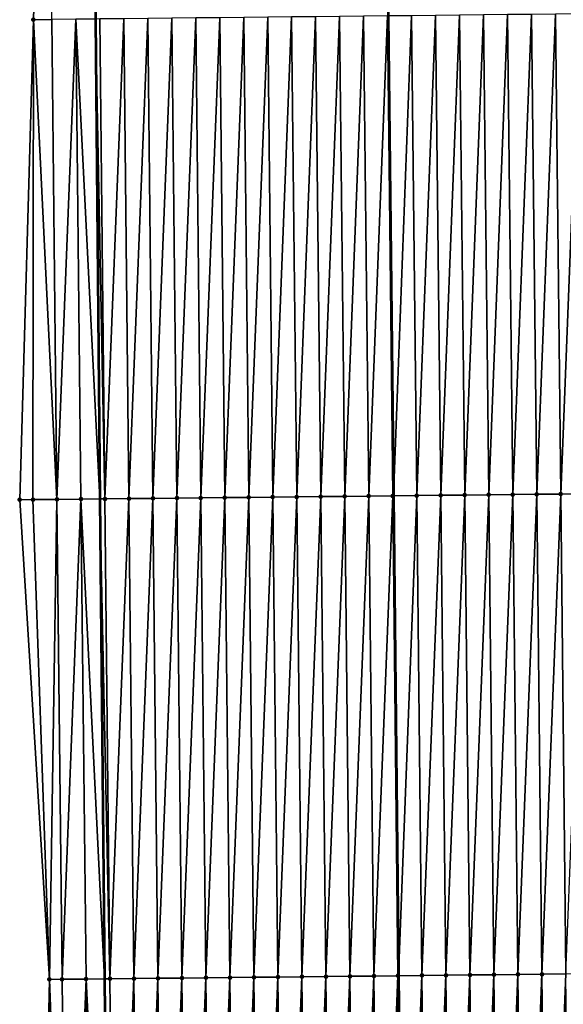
# Model space of a CAD drawing. Header units: feet. Extents: x 2007189 to 2022806, y 818621 to 837694.
# Tile 317 of 656: x 2011353 to 2011376, y 828886 to 828927. Entities that reach past the tile are written whole.
import ezdxf

# ---------------------------------------------------------------- set-up
doc = ezdxf.new("R2010")
doc.units = ezdxf.units.FT
doc.header["$MEASUREMENT"] = 0
for name, color, linetype, lineweight in [('EP_Travel Lane', 172, 'Continuous', 53), ('Road Shots', 141, 'Continuous', 100), ('Road X-Section', 40, 'Continuous', 13), ('STRIPING', 60, 'Continuous', 53)]:
    doc.layers.add(name, color=color, linetype=linetype, lineweight=lineweight)
doc.layers.add('I-77-MM17-21_SB-Surface-Border', color=7, linetype='Continuous')
doc.layers.add('I-77-MM17-21_SB-Surface-TIN', color=7, linetype='Continuous')

msp = doc.modelspace()

# ---------------------------------------------------------------- linework, layer by layer
at = {"layer": 'EP_Travel Lane'}
msp.add_polyline3d([(2011354.749587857, 829086.9643063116, 317.1524679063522), (2011354.979581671, 829066.9660118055, 317.0286059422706), (2011355.209577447, 829046.9675467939, 316.9328874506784), (2011355.439570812, 829026.9692913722, 316.8025781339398), (2011355.633534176, 829006.9840589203, 316.6913245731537), (2011355.821723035, 828986.9853854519, 316.5551894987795), (2011356.009913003, 828966.9865940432, 316.4383833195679), (2011356.19810302, 828946.9877975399, 316.3224105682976), (2011356.386292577, 828926.9890499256, 316.1984395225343), (2011356.574481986, 828906.9903179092, 316.0719165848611), (2011356.762671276, 828886.9915987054, 315.9433314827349), (2011356.950861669, 828866.992762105, 315.8339187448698), (2011357.139050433, 828846.9940987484, 315.696163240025), (2011357.327239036, 828826.995452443, 315.5556009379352), (2011357.535501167, 828806.9998870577, 315.4221144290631), (2011357.747121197, 828787.0012546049, 315.3215290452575), (2011357.958739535, 828767.0027819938, 315.1930798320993), (2011358.170357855, 828747.0043111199, 315.064400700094)], dxfattribs=at)
at = {"layer": 'I-77-MM17-21_SB-Surface-Border', "color": 3, "linetype": 'Continuous', "lineweight": -3}
msp.add_polyline3d([(2011356.669635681, 828746.9886572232, 315.024594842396), (2011357.350865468, 828766.9964450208, 315.1763109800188), (2011356.27611999, 828786.9858623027, 315.2909297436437), (2011356.067860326, 828806.9845930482, 315.3806073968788), (2011355.335832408, 828826.9744574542, 315.4975312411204), (2011355.622954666, 828846.9780881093, 315.6563314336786), (2011354.037516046, 828866.9620809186, 315.7434684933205), (2011354.46445267, 828886.9673824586, 315.8741251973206), (2011353.22869674, 828906.9551135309, 315.9629740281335), (2011353.799391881, 828926.9618330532, 316.1137954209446), (2011354.332915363, 828946.96812921, 316.2686811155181), (2011354.131869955, 828966.9667951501, 316.3834662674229), (2011354.097969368, 828986.9671800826, 316.5101890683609), (2011355.257987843, 829006.9800873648, 316.6823774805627), (2011354.461545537, 829026.9583566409, 316.777838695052), (2011353.307004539, 829046.9462924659, 316.8819204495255), (2011354.165455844, 829066.956908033, 317.0082613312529), (2011354.586643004, 829086.9624844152, 317.1483636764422)], dxfattribs=at)
at = {"layer": 'I-77-MM17-21_SB-Surface-TIN', "color": 128, "linetype": 'Continuous', "lineweight": -3}
for points in [[(2011353.799391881, 828926.9618330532, 316.1137954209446), (2011354.563634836, 828926.9698624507, 316.140638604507), (2011354.332915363, 828946.96812921, 316.2686811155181)], [(2011353.22869674, 828906.9551135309, 315.9629740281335), (2011353.778094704, 828906.9608843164, 315.9824962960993), (2011353.799391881, 828926.9618330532, 316.1137954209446)], [(2011353.778094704, 828906.9608843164, 315.9824962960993), (2011354.778039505, 828906.9713933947, 316.0170756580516), (2011353.799391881, 828926.9618330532, 316.1137954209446)], [(2011354.778039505, 828906.9713933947, 316.0170756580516), (2011354.563634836, 828926.9698624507, 316.140638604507), (2011353.799391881, 828926.9618330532, 316.1137954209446)], [(2011354.778039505, 828906.9713933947, 316.0170756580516), (2011355.563579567, 828926.9803780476, 316.1741515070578), (2011354.563634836, 828926.9698624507, 316.140638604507)], [(2011354.778039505, 828906.9713933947, 316.0170756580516), (2011355.777984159, 828906.9819160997, 316.0494257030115), (2011355.563579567, 828926.9803780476, 316.1741515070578)], [(2011355.563579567, 828926.9803780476, 316.1741515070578), (2011356.574481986, 828906.9903179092, 316.0719165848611), (2011356.386292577, 828926.9890499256, 316.1984395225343)], [(2011355.777984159, 828906.9819160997, 316.0494257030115), (2011356.574481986, 828906.9903179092, 316.0719165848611), (2011355.563579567, 828926.9803780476, 316.1741515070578)], [(2011356.777928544, 828906.9924639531, 316.0776613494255), (2011356.563524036, 828926.9909180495, 316.2036717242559), (2011356.386292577, 828926.9890499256, 316.1984395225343)], [(2011356.777928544, 828906.9924639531, 316.0776613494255), (2011356.386292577, 828926.9890499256, 316.1984395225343), (2011356.574481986, 828906.9903179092, 316.0719165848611)], [(2011356.777928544, 828906.9924639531, 316.0776613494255), (2011357.563467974, 828927.0015075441, 316.2250947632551), (2011356.563524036, 828926.9909180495, 316.2036717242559)], [(2011356.777928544, 828906.9924639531, 316.0776613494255), (2011357.777872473, 828907.0030543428, 316.0989379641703), (2011357.563467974, 828927.0015075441, 316.2250947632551)], [(2011357.777872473, 828907.0030543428, 316.0989379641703), (2011358.563411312, 828927.0121530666, 316.2373515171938), (2011357.563467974, 828927.0015075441, 316.2250947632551)], [(2011357.777872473, 828907.0030543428, 316.0989379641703), (2011358.777815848, 828907.0136963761, 316.1117655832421), (2011358.563411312, 828927.0121530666, 316.2373515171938)], [(2011358.777815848, 828907.0136963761, 316.1117655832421), (2011359.563354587, 828927.0228044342, 316.2486519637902), (2011358.563411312, 828927.0121530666, 316.2373515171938)], [(2011358.777815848, 828907.0136963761, 316.1117655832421), (2011359.777759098, 828907.0243499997, 316.1226969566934), (2011359.563354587, 828927.0228044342, 316.2486519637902)], [(2011359.777759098, 828907.0243499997, 316.1226969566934), (2011360.563297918, 828927.0334505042, 316.2608191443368), (2011359.563354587, 828927.0228044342, 316.2486519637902)], [(2011359.777759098, 828907.0243499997, 316.1226969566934), (2011360.777702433, 828907.0349957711, 316.1349129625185), (2011360.563297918, 828927.0334505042, 316.2608191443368)], [(2011360.777702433, 828907.0349957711, 316.1349129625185), (2011361.56324129, 828927.0440928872, 316.2735895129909), (2011360.563297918, 828927.0334505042, 316.2608191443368)], [(2011360.777702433, 828907.0349957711, 316.1349129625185), (2011361.777645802, 828907.0456384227, 316.1476394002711), (2011361.56324129, 828927.0440928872, 316.2735895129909)], [(2011361.777645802, 828907.0456384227, 316.1476394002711), (2011362.5631846, 828927.0547409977, 316.2854228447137), (2011361.56324129, 828927.0440928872, 316.2735895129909)], [(2011361.777645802, 828907.0456384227, 316.1476394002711), (2011362.777589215, 828907.0562769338, 316.1610432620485), (2011362.5631846, 828927.0547409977, 316.2854228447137)], [(2011362.777589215, 828907.0562769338, 316.1610432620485), (2011363.563127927, 828927.065387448, 316.2975278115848), (2011362.5631846, 828927.0547409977, 316.2854228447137)], [(2011362.777589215, 828907.0562769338, 316.1610432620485), (2011363.777532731, 828907.0669057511, 316.1760329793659), (2011363.563127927, 828927.065387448, 316.2975278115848)], [(2011363.777532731, 828907.0669057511, 316.1760329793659), (2011364.563071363, 828927.0760238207, 316.3112814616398), (2011363.563127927, 828927.065387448, 316.2975278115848)], [(2011363.777532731, 828907.0669057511, 316.1760329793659), (2011364.777476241, 828907.0775351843, 316.1909220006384), (2011364.563071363, 828927.0760238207, 316.3112814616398)], [(2011364.777476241, 828907.0775351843, 316.1909220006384), (2011365.563014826, 828927.0866576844, 316.3254456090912), (2011364.563071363, 828927.0760238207, 316.3112814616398)], [(2011364.777476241, 828907.0775351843, 316.1909220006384), (2011365.777419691, 828907.0881703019, 316.204881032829), (2011365.563014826, 828927.0866576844, 316.3254456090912)], [(2011365.777419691, 828907.0881703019, 316.204881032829), (2011366.562958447, 828927.0972767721, 316.3420271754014), (2011365.563014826, 828927.0866576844, 316.3254456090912)], [(2011365.777419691, 828907.0881703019, 316.204881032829), (2011366.777363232, 828907.0987967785, 316.2202537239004), (2011366.562958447, 828927.0972767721, 316.3420271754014)], [(2011366.777363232, 828907.0987967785, 316.2202537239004), (2011367.562902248, 828927.1078790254, 316.3613628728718), (2011366.562958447, 828927.0972767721, 316.3420271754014)], [(2011366.777363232, 828907.0987967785, 316.2202537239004), (2011367.777306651, 828907.1094346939, 316.2337549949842), (2011367.562902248, 828927.1078790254, 316.3613628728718)], [(2011367.777306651, 828907.1094346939, 316.2337549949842), (2011368.56284578, 828927.1185064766, 316.3765761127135), (2011367.562902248, 828927.1078790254, 316.3613628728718)], [(2011367.777306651, 828907.1094346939, 316.2337549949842), (2011368.777249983, 828907.1200807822, 316.2459191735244), (2011368.56284578, 828927.1185064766, 316.3765761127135)], [(2011368.777249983, 828907.1200807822, 316.2459191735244), (2011368.587081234, 828927.1187642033, 316.3769201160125), (2011368.56284578, 828927.1185064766, 316.3765761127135)], [(2011369.562789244, 828927.1291401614, 316.3907695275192), (2011368.587081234, 828927.1187642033, 316.3769201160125), (2011368.802060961, 828907.1203443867, 316.2463109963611)], [(2011368.777249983, 828907.1200807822, 316.2459191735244), (2011368.802060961, 828907.1203443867, 316.2463109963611), (2011368.587081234, 828927.1187642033, 316.3769201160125)], [(2011369.777193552, 828907.1307046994, 316.2617105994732), (2011369.562789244, 828927.1291401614, 316.3907695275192), (2011368.802060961, 828907.1203443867, 316.2463109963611)], [(2011369.777193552, 828907.1307046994, 316.2617105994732), (2011370.562732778, 828927.1397673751, 316.4060216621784), (2011369.562789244, 828927.1291401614, 316.3907695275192)], [(2011369.777193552, 828907.1307046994, 316.2617105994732), (2011370.777137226, 828907.1413188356, 316.2791022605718), (2011370.562732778, 828927.1397673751, 316.4060216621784)], [(2011370.777137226, 828907.1413188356, 316.2791022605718), (2011371.562676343, 828927.1503917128, 316.4217442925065), (2011370.562732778, 828927.1397673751, 316.4060216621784)], [(2011370.777137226, 828907.1413188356, 316.2791022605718), (2011371.777080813, 828907.1519411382, 316.2951578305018), (2011371.562676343, 828927.1503917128, 316.4217442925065)], [(2011371.777080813, 828907.1519411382, 316.2951578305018), (2011372.562620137, 828927.1609946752, 316.4409639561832), (2011371.562676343, 828927.1503917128, 316.4217442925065)], [(2011371.777080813, 828907.1519411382, 316.2951578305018), (2011372.777024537, 828907.1625505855, 316.3133165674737), (2011372.562620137, 828927.1609946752, 316.4409639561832)], [(2011372.777024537, 828907.1625505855, 316.3133165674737), (2011373.562564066, 828927.1715849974, 316.4622516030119), (2011372.562620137, 828927.1609946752, 316.4409639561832)], [(2011372.777024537, 828907.1625505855, 316.3133165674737), (2011373.776968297, 828907.1731567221, 316.332016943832), (2011373.562564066, 828927.1715849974, 316.4622516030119)], [(2011373.776968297, 828907.1731567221, 316.332016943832), (2011374.562507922, 828927.1821821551, 316.482420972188), (2011373.562564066, 828927.1715849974, 316.4622516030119)], [(2011373.776968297, 828907.1731567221, 316.332016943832), (2011374.776911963, 828907.1837716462, 316.3492796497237), (2011374.562507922, 828927.1821821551, 316.482420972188)], [(2011374.776911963, 828907.1837716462, 316.3492796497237), (2011375.562451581, 828927.1927977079, 316.4995808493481), (2011374.562507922, 828927.1821821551, 316.482420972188)], [(2011374.776911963, 828907.1837716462, 316.3492796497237), (2011375.776855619, 828907.1943874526, 316.366398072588), (2011375.562451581, 828927.1927977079, 316.4995808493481)], [(2011375.776855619, 828907.1943874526, 316.366398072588), (2011376.562395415, 828927.2033969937, 316.5194020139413), (2011375.562451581, 828927.1927977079, 316.4995808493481)], [(2011375.776855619, 828907.1943874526, 316.366398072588), (2011376.776799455, 828907.2049864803, 316.3862614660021), (2011376.562395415, 828927.2033969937, 316.5194020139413)], [(2011354.46445267, 828886.9673824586, 315.8741251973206), (2011353.778094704, 828906.9608843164, 315.9824962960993), (2011353.22869674, 828906.9551135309, 315.9629740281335)], [(2011354.46445267, 828886.9673824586, 315.8741251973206), (2011354.778039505, 828906.9713933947, 316.0170756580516), (2011353.778094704, 828906.9608843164, 315.9824962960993)], [(2011354.46445267, 828886.9673824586, 315.8741251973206), (2011354.992444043, 828886.9729364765, 315.8915636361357), (2011354.778039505, 828906.9713933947, 316.0170756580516)], [(2011354.992444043, 828886.9729364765, 315.8915636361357), (2011355.777984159, 828906.9819160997, 316.0494257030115), (2011354.778039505, 828906.9713933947, 316.0170756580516)], [(2011354.992444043, 828886.9729364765, 315.8915636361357), (2011355.992388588, 828886.9834693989, 315.9222405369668), (2011355.777984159, 828906.9819160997, 316.0494257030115)], [(2011355.777984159, 828906.9819160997, 316.0494257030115), (2011356.762671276, 828886.9915987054, 315.9433314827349), (2011356.574481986, 828906.9903179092, 316.0719165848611)], [(2011355.992388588, 828886.9834693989, 315.9222405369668), (2011356.762671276, 828886.9915987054, 315.9433314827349), (2011355.777984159, 828906.9819160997, 316.0494257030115)], [(2011356.992332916, 828886.9940224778, 315.9496197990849), (2011356.777928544, 828906.9924639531, 316.0776613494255), (2011356.574481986, 828906.9903179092, 316.0719165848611)], [(2011356.992332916, 828886.9940224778, 315.9496197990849), (2011356.574481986, 828906.9903179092, 316.0719165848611), (2011356.762671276, 828886.9915987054, 315.9433314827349)], [(2011356.992332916, 828886.9940224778, 315.9496197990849), (2011357.777872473, 828907.0030543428, 316.0989379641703), (2011356.777928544, 828906.9924639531, 316.0776613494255)], [(2011356.992332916, 828886.9940224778, 315.9496197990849), (2011357.992276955, 828887.0046025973, 315.9725751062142), (2011357.777872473, 828907.0030543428, 316.0989379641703)], [(2011357.992276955, 828887.0046025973, 315.9725751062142), (2011358.777815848, 828907.0136963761, 316.1117655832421), (2011357.777872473, 828907.0030543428, 316.0989379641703)], [(2011357.992276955, 828887.0046025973, 315.9725751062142), (2011358.992220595, 828887.0152199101, 315.9894455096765), (2011358.777815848, 828907.0136963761, 316.1117655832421)], [(2011358.992220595, 828887.0152199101, 315.9894455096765), (2011359.777759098, 828907.0243499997, 316.1226969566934), (2011358.777815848, 828907.0136963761, 316.1117655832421)], [(2011358.992220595, 828887.0152199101, 315.9894455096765), (2011359.992164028, 828887.0258565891, 316.0031475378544), (2011359.777759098, 828907.0243499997, 316.1226969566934)], [(2011359.992164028, 828887.0258565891, 316.0031475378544), (2011360.777702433, 828907.0349957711, 316.1349129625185), (2011359.777759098, 828907.0243499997, 316.1226969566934)], [(2011359.992164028, 828887.0258565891, 316.0031475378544), (2011360.992107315, 828887.0365067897, 316.0146374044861), (2011360.777702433, 828907.0349957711, 316.1349129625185)], [(2011360.992107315, 828887.0365067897, 316.0146374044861), (2011361.777645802, 828907.0456384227, 316.1476394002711), (2011360.777702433, 828907.0349957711, 316.1349129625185)], [(2011360.992107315, 828887.0365067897, 316.0146374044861), (2011361.992050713, 828887.0471467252, 316.0278066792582), (2011361.777645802, 828907.0456384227, 316.1476394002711)], [(2011361.992050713, 828887.0471467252, 316.0278066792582), (2011362.777589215, 828907.0562769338, 316.1610432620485), (2011361.777645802, 828907.0456384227, 316.1476394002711)], [(2011361.992050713, 828887.0471467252, 316.0278066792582), (2011362.991993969, 828887.0577998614, 316.0388163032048), (2011362.777589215, 828907.0562769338, 316.1610432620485)], [(2011362.991993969, 828887.0577998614, 316.0388163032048), (2011363.777532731, 828907.0669057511, 316.1760329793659), (2011362.777589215, 828907.0562769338, 316.1610432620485)], [(2011362.991993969, 828887.0577998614, 316.0388163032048), (2011363.991937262, 828887.0684495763, 316.0503856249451), (2011363.777532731, 828907.0669057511, 316.1760329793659)], [(2011363.991937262, 828887.0684495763, 316.0503856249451), (2011364.777476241, 828907.0775351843, 316.1909220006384), (2011363.777532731, 828907.0669057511, 316.1760329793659)], [(2011363.991937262, 828887.0684495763, 316.0503856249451), (2011364.99188079, 828887.0790773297, 316.0655479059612), (2011364.777476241, 828907.0775351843, 316.1909220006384)], [(2011364.99188079, 828887.0790773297, 316.0655479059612), (2011365.777419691, 828907.0881703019, 316.204881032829), (2011364.777476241, 828907.0775351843, 316.1909220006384)], [(2011364.99188079, 828887.0790773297, 316.0655479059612), (2011365.991824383, 828887.0896989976, 316.081705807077), (2011365.777419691, 828907.0881703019, 316.204881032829)], [(2011365.991824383, 828887.0896989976, 316.081705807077), (2011366.777363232, 828907.0987967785, 316.2202537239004), (2011365.777419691, 828907.0881703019, 316.204881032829)], [(2011365.991824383, 828887.0896989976, 316.081705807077), (2011366.991768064, 828887.1003125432, 316.0991925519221), (2011366.777363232, 828907.0987967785, 316.2202537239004)], [(2011366.991768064, 828887.1003125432, 316.0991925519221), (2011367.777306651, 828907.1094346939, 316.2337549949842), (2011366.777363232, 828907.0987967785, 316.2202537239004)], [(2011366.991768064, 828887.1003125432, 316.0991925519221), (2011367.991711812, 828887.1109197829, 316.1177109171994), (2011367.777306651, 828907.1094346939, 316.2337549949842)], [(2011367.991711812, 828887.1109197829, 316.1177109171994), (2011368.777249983, 828907.1200807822, 316.2459191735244), (2011367.777306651, 828907.1094346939, 316.2337549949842)], [(2011367.991711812, 828887.1109197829, 316.1177109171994), (2011368.991655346, 828887.1215469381, 316.1329711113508), (2011368.777249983, 828907.1200807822, 316.2459191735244)], [(2011368.991655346, 828887.1215469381, 316.1329711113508), (2011368.802060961, 828907.1203443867, 316.2463109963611), (2011368.777249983, 828907.1200807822, 316.2459191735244)], [(2011369.777193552, 828907.1307046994, 316.2617105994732), (2011368.802060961, 828907.1203443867, 316.2463109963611), (2011369.01704184, 828887.1218175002, 316.1332340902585)], [(2011368.991655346, 828887.1215469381, 316.1329711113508), (2011369.01704184, 828887.1218175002, 316.1332340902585), (2011368.802060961, 828907.1203443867, 316.2463109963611)], [(2011369.99159856, 828887.1322040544, 316.1433295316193), (2011369.777193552, 828907.1307046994, 316.2617105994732), (2011369.01704184, 828887.1218175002, 316.1332340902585)], [(2011369.99159856, 828887.1322040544, 316.1433295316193), (2011370.777137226, 828907.1413188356, 316.2791022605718), (2011369.777193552, 828907.1307046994, 316.2617105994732)], [(2011369.99159856, 828887.1322040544, 316.1433295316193), (2011370.991541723, 828887.1428658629, 316.1529203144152), (2011370.777137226, 828907.1413188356, 316.2791022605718)], [(2011370.991541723, 828887.1428658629, 316.1529203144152), (2011371.777080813, 828907.1519411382, 316.2951578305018), (2011370.777137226, 828907.1413188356, 316.2791022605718)], [(2011370.991541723, 828887.1428658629, 316.1529203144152), (2011371.991485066, 828887.1535108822, 316.1652578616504), (2011371.777080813, 828907.1519411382, 316.2951578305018)], [(2011371.991485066, 828887.1535108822, 316.1652578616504), (2011372.777024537, 828907.1625505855, 316.3133165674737), (2011371.777080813, 828907.1519411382, 316.2951578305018)], [(2011371.991485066, 828887.1535108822, 316.1652578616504), (2011372.991428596, 828887.1641384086, 316.1804572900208), (2011372.777024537, 828907.1625505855, 316.3133165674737)], [(2011372.991428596, 828887.1641384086, 316.1804572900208), (2011373.776968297, 828907.1731567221, 316.332016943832), (2011372.777024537, 828907.1625505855, 316.3133165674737)], [(2011372.991428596, 828887.1641384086, 316.1804572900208), (2011373.991372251, 828887.1747543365, 316.1975542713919), (2011373.776968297, 828907.1731567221, 316.332016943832)], [(2011373.991372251, 828887.1747543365, 316.1975542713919), (2011374.776911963, 828907.1837716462, 316.3492796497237), (2011373.776968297, 828907.1731567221, 316.332016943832)], [(2011373.991372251, 828887.1747543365, 316.1975542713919), (2011374.991315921, 828887.1853689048, 316.2148736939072), (2011374.776911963, 828907.1837716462, 316.3492796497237)], [(2011374.991315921, 828887.1853689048, 316.2148736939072), (2011375.776855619, 828907.1943874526, 316.366398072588), (2011374.776911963, 828907.1837716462, 316.3492796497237)], [(2011374.991315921, 828887.1853689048, 316.2148736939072), (2011375.991259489, 828887.1959928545, 316.2306582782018), (2011375.776855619, 828907.1943874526, 316.366398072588)], [(2011375.991259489, 828887.1959928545, 316.2306582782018), (2011376.776799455, 828907.2049864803, 316.3862614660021), (2011375.776855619, 828907.1943874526, 316.366398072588)], [(2011368.206116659, 828867.1124340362, 315.9968788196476), (2011368.991655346, 828887.1215469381, 316.1329711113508), (2011367.991711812, 828887.1109197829, 316.1177109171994)], [(2011368.206116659, 828867.1124340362, 315.9968788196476), (2011369.2060599, 828867.1230886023, 316.0076544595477), (2011368.991655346, 828887.1215469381, 316.1329711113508)], [(2011369.2060599, 828867.1230886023, 316.0076544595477), (2011369.01704184, 828887.1218175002, 316.1332340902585), (2011368.991655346, 828887.1215469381, 316.1329711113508)], [(2011369.99159856, 828887.1322040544, 316.1433295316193), (2011369.01704184, 828887.1218175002, 316.1332340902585), (2011369.232021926, 828867.1233643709, 316.0080750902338)], [(2011369.2060599, 828867.1230886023, 316.0076544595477), (2011369.232021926, 828867.1233643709, 316.0080750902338), (2011369.01704184, 828887.1218175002, 316.1332340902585)], [(2011370.206003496, 828867.1337100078, 316.0238553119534), (2011369.99159856, 828887.1322040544, 316.1433295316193), (2011369.232021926, 828867.1233643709, 316.0080750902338)], [(2011370.206003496, 828867.1337100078, 316.0238553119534), (2011370.991541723, 828887.1428658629, 316.1529203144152), (2011369.99159856, 828887.1322040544, 316.1433295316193)], [(2011370.206003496, 828867.1337100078, 316.0238553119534), (2011371.205946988, 828867.1443410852, 316.0384737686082), (2011370.991541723, 828887.1428658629, 316.1529203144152)], [(2011371.205946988, 828867.1443410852, 316.0384737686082), (2011371.991485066, 828887.1535108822, 316.1652578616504), (2011370.991541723, 828887.1428658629, 316.1529203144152)], [(2011371.205946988, 828867.1443410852, 316.0384737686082), (2011372.205890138, 828867.1550041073, 316.0478660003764), (2011371.991485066, 828887.1535108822, 316.1652578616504)], [(2011372.205890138, 828867.1550041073, 316.0478660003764), (2011372.991428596, 828887.1641384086, 316.1804572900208), (2011371.991485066, 828887.1535108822, 316.1652578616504)], [(2011372.205890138, 828867.1550041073, 316.0478660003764), (2011373.205833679, 828867.165630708, 316.0632168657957), (2011372.991428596, 828887.1641384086, 316.1804572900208)], [(2011373.205833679, 828867.165630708, 316.0632168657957), (2011373.991372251, 828887.1747543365, 316.1975542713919), (2011372.991428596, 828887.1641384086, 316.1804572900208)], [(2011373.205833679, 828867.165630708, 316.0632168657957), (2011374.205777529, 828867.1762283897, 316.0832989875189), (2011373.991372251, 828887.1747543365, 316.1975542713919)], [(2011374.205777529, 828867.1762283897, 316.0832989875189), (2011374.991315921, 828887.1853689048, 316.2148736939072), (2011373.991372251, 828887.1747543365, 316.1975542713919)], [(2011374.205777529, 828867.1762283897, 316.0832989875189), (2011375.205721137, 828867.1868487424, 316.0996720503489), (2011374.991315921, 828887.1853689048, 316.2148736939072)], [(2011375.205721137, 828867.1868487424, 316.0996720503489), (2011375.991259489, 828887.1959928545, 316.2306582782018), (2011374.991315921, 828887.1853689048, 316.2148736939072)], [(2011375.205721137, 828867.1868487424, 316.0996720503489), (2011376.205664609, 828867.197481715, 316.1139804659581), (2011375.991259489, 828887.1959928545, 316.2306582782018)], [(2011354.037516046, 828866.9620809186, 315.7434684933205), (2011354.206904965, 828866.9638600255, 315.7495079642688), (2011354.46445267, 828886.9673824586, 315.8741251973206)], [(2011354.206904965, 828866.9638600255, 315.7495079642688), (2011355.206849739, 828866.9743716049, 315.7836766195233), (2011354.46445267, 828886.9673824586, 315.8741251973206)], [(2011355.206849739, 828866.9743716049, 315.7836766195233), (2011354.992444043, 828886.9729364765, 315.8915636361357), (2011354.46445267, 828886.9673824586, 315.8741251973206)], [(2011355.206849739, 828866.9743716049, 315.7836766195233), (2011355.992388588, 828886.9834693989, 315.9222405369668), (2011354.992444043, 828886.9729364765, 315.8915636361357)], [(2011355.206849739, 828866.9743716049, 315.7836766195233), (2011356.206794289, 828866.9849040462, 315.8144322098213), (2011355.992388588, 828886.9834693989, 315.9222405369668)], [(2011355.992388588, 828886.9834693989, 315.9222405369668), (2011356.950861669, 828866.992762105, 315.8339187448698), (2011356.762671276, 828886.9915987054, 315.9433314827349)], [(2011356.206794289, 828866.9849040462, 315.8144322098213), (2011356.950861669, 828866.992762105, 315.8339187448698), (2011355.992388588, 828886.9834693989, 315.9222405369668)], [(2011357.206738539, 828866.995464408, 315.8406199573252), (2011356.992332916, 828886.9940224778, 315.9496197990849), (2011356.762671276, 828886.9915987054, 315.9433314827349)], [(2011357.206738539, 828866.995464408, 315.8406199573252), (2011356.762671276, 828886.9915987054, 315.9433314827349), (2011356.950861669, 828866.992762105, 315.8339187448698)], [(2011357.206738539, 828866.995464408, 315.8406199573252), (2011357.992276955, 828887.0046025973, 315.9725751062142), (2011356.992332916, 828886.9940224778, 315.9496197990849)], [(2011357.206738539, 828866.995464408, 315.8406199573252), (2011358.206682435, 828867.0060578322, 315.8613985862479), (2011357.992276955, 828887.0046025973, 315.9725751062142)], [(2011358.206682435, 828867.0060578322, 315.8613985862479), (2011358.992220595, 828887.0152199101, 315.9894455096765), (2011357.992276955, 828887.0046025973, 315.9725751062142)], [(2011358.206682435, 828867.0060578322, 315.8613985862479), (2011359.206626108, 828867.0166720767, 315.8787709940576), (2011358.992220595, 828887.0152199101, 315.9894455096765)], [(2011359.206626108, 828867.0166720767, 315.8787709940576), (2011359.992164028, 828887.0258565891, 316.0031475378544), (2011358.992220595, 828887.0152199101, 315.9894455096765)], [(2011359.206626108, 828867.0166720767, 315.8787709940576), (2011360.206569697, 828867.0272942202, 315.8948510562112), (2011359.992164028, 828887.0258565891, 316.0031475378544)], [(2011360.206569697, 828867.0272942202, 315.8948510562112), (2011360.992107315, 828887.0365067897, 316.0146374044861), (2011359.992164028, 828887.0258565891, 316.0031475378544)], [(2011360.206569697, 828867.0272942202, 315.8948510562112), (2011361.206513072, 828867.0379362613, 315.9076758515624), (2011360.992107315, 828887.0365067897, 316.0146374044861)], [(2011361.206513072, 828867.0379362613, 315.9076758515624), (2011361.992050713, 828887.0471467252, 316.0278066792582), (2011360.992107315, 828887.0365067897, 316.0146374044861)], [(2011361.206513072, 828867.0379362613, 315.9076758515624), (2011362.206456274, 828867.0485944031, 315.9178665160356), (2011361.992050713, 828887.0471467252, 316.0278066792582)], [(2011362.206456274, 828867.0485944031, 315.9178665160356), (2011362.991993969, 828887.0577998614, 316.0388163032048), (2011361.992050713, 828887.0471467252, 316.0278066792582)], [(2011362.206456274, 828867.0485944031, 315.9178665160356), (2011363.2063994, 828867.0592597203, 315.926883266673), (2011362.991993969, 828887.0577998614, 316.0388163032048)], [(2011363.2063994, 828867.0592597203, 315.926883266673), (2011363.991937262, 828887.0684495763, 316.0503856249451), (2011362.991993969, 828887.0577998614, 316.0388163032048)], [(2011363.2063994, 828867.0592597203, 315.926883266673), (2011364.206342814, 828867.069898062, 315.9403132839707), (2011363.991937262, 828887.0684495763, 316.0503856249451)], [(2011364.206342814, 828867.069898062, 315.9403132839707), (2011364.99188079, 828887.0790773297, 316.0655479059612), (2011363.991937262, 828887.0684495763, 316.0503856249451)], [(2011364.206342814, 828867.069898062, 315.9403132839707), (2011365.206286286, 828867.0805310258, 315.9546231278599), (2011364.99188079, 828887.0790773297, 316.0655479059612)], [(2011365.206286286, 828867.0805310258, 315.9546231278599), (2011365.991824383, 828887.0896989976, 316.081705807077), (2011364.99188079, 828887.0790773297, 316.0655479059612)], [(2011365.206286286, 828867.0805310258, 315.9546231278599), (2011366.206229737, 828867.0911659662, 315.9686095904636), (2011365.991824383, 828887.0896989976, 316.081705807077)], [(2011366.206229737, 828867.0911659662, 315.9686095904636), (2011366.991768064, 828887.1003125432, 316.0991925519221), (2011365.991824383, 828887.0896989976, 316.081705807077)], [(2011366.206229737, 828867.0911659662, 315.9686095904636), (2011367.206173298, 828867.1017906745, 315.9842700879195), (2011366.991768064, 828887.1003125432, 316.0991925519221)], [(2011367.206173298, 828867.1017906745, 315.9842700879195), (2011367.991711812, 828887.1109197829, 316.1177109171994), (2011366.991768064, 828887.1003125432, 316.0991925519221)], [(2011367.206173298, 828867.1017906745, 315.9842700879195), (2011368.206116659, 828867.1124340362, 315.9968788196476), (2011367.991711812, 828887.1109197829, 316.1177109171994)]]:
    msp.add_3dface(points, dxfattribs=at)
at = {"layer": 'Road Shots', "lineweight": 100}
for p in [(2011353.799391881, 828926.9618330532, 316.1137954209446), (2011353.22869674, 828906.9551135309, 315.9629740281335), (2011353.778094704, 828906.9608843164, 315.9824962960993), (2011354.778039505, 828906.9713933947, 316.0170756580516), (2011355.777984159, 828906.9819160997, 316.0494257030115), (2011356.777928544, 828906.9924639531, 316.0776613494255), (2011357.777872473, 828907.0030543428, 316.0989379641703), (2011358.777815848, 828907.0136963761, 316.1117655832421), (2011359.777759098, 828907.0243499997, 316.1226969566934), (2011360.777702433, 828907.0349957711, 316.1349129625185), (2011361.777645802, 828907.0456384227, 316.1476394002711), (2011362.777589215, 828907.0562769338, 316.1610432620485), (2011363.777532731, 828907.0669057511, 316.1760329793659), (2011364.777476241, 828907.0775351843, 316.1909220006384), (2011365.777419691, 828907.0881703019, 316.204881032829), (2011366.777363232, 828907.0987967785, 316.2202537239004), (2011367.777306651, 828907.1094346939, 316.2337549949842), (2011368.777249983, 828907.1200807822, 316.2459191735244), (2011369.777193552, 828907.1307046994, 316.2617105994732), (2011370.777137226, 828907.1413188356, 316.2791022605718), (2011371.777080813, 828907.1519411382, 316.2951578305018), (2011372.777024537, 828907.1625505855, 316.3133165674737), (2011373.776968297, 828907.1731567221, 316.332016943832), (2011374.776911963, 828907.1837716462, 316.3492796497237), (2011375.776855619, 828907.1943874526, 316.366398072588), (2011368.991655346, 828887.1215469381, 316.1329711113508), (2011369.99159856, 828887.1322040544, 316.1433295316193), (2011370.991541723, 828887.1428658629, 316.1529203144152), (2011371.991485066, 828887.1535108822, 316.1652578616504), (2011372.991428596, 828887.1641384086, 316.1804572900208), (2011373.991372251, 828887.1747543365, 316.1975542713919), (2011374.991315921, 828887.1853689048, 316.2148736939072), (2011354.46445267, 828886.9673824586, 315.8741251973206), (2011354.992444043, 828886.9729364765, 315.8915636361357), (2011355.992388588, 828886.9834693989, 315.9222405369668), (2011356.992332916, 828886.9940224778, 315.9496197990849), (2011357.992276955, 828887.0046025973, 315.9725751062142), (2011358.992220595, 828887.0152199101, 315.9894455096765), (2011359.992164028, 828887.0258565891, 316.0031475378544), (2011360.992107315, 828887.0365067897, 316.0146374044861), (2011361.992050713, 828887.0471467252, 316.0278066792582), (2011362.991993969, 828887.0577998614, 316.0388163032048), (2011363.991937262, 828887.0684495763, 316.0503856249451), (2011364.99188079, 828887.0790773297, 316.0655479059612), (2011365.991824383, 828887.0896989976, 316.081705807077), (2011366.991768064, 828887.1003125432, 316.0991925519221), (2011367.991711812, 828887.1109197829, 316.1177109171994)]:
    msp.add_point(p, dxfattribs=at)
at = {"layer": 'Road X-Section', "extrusion": (-0.01072023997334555, 0.9999238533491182, 0.006112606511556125), "elevation": 807283.578699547, "flags": 128}
msp.add_lwpolyline([(-2020168.442052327, -4618.548775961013), (-2020167.442052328, -4618.511605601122), (-2020166.442052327, -4618.47152310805), (-2020165.442052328, -4618.437835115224), (-2020164.442052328, -4618.416555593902), (-2020163.442052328, -4618.385487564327), (-2020162.442052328, -4618.354258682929), (-2020161.442052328, -4618.333340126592), (-2020160.442052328, -4618.322990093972), (-2020159.442052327, -4618.315020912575), (-2020158.442052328, -4618.308995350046), (-2020157.442052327, -4618.305373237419), (-2020156.442052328, -4618.296150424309), (-2020155.442052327, -4618.288046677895), (-2020154.442052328, -4618.279995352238), (-2020153.442052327, -4618.266289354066), (-2020152.442052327, -4618.2500917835), (-2020151.442052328, -4618.239837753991), (-2020151.176909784, -4618.239192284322), (-2020151.020147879, -4618.239536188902), (-2020150.442052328, -4618.245017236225), (-2020150.316528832, -4618.246860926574), (-2020149.442052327, -4618.263599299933), (-2020148.442052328, -4618.285288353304), (-2020147.442052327, -4618.306878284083), (-2020146.442052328, -4618.326742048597), (-2020145.442052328, -4618.343860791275), (-2020144.442052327, -4618.361123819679), (-2020143.442052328, -4618.379824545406), (-2020142.442052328, -4618.397983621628), (-2020141.442052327, -4618.414039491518), (-2020140.442052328, -4618.431431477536), (-2020139.442052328, -4618.447223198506), (-2020138.442052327, -4618.459387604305), (-2020137.442052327, -4618.472889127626), (-2020136.442052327, -4618.488262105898), (-2020135.442052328, -4618.50222139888), (-2020134.442052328, -4618.517110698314), (-2020133.442052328, -4618.532100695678), (-2020132.442052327, -4618.545504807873), (-2020131.442052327, -4618.558231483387), (-2020130.442052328, -4618.570447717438), (-2020129.442052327, -4618.581379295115), (-2020128.442052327, -4618.594207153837), (-2020127.442052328, -4618.615484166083), (-2020126.442052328, -4618.643720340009), (-2020125.442052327, -4618.67607098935), (-2020124.442052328, -4618.710650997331), (-2020123.89262407, -4618.730173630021)], dxfattribs=at)
at = {"layer": 'Road X-Section', "extrusion": (-0.01072023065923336, 0.9999238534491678, 0.006112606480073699), "elevation": 807263.5975166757, "flags": 128}
msp.add_lwpolyline([(-2020168.434532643, -4618.578480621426), (-2020167.434532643, -4618.540354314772), (-2020166.434532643, -4618.502613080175), (-2020165.434532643, -4618.463640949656), (-2020164.434532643, -4618.436153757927), (-2020163.434532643, -4618.409233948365), (-2020162.434532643, -4618.387107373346), (-2020161.434532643, -4618.367765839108), (-2020160.434532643, -4618.355539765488), (-2020159.434532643, -4618.347154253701), (-2020158.434532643, -4618.339767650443), (-2020157.434532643, -4618.33134110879), (-2020156.434532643, -4618.322044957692), (-2020155.434532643, -4618.311357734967), (-2020154.434532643, -4618.29904617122), (-2020153.434532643, -4618.284004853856), (-2020152.434532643, -4618.269664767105), (-2020151.434532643, -4618.260741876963), (-2020151.250321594, -4618.260342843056), (-2020151.070702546, -4618.260516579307), (-2020150.434532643, -4618.265364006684), (-2020150.396226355, -4618.265850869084), (-2020149.434532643, -4618.283206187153), (-2020148.434532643, -4618.303686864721), (-2020147.434532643, -4618.322946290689), (-2020146.434532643, -4618.340319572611), (-2020145.434532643, -4618.356104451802), (-2020144.434532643, -4618.373424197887), (-2020143.434532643, -4618.390521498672), (-2020142.434532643, -4618.405721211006), (-2020141.434532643, -4618.418058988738), (-2020140.434532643, -4618.427649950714), (-2020139.434532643, -4618.438008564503), (-2020138.434532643, -4618.453269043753), (-2020137.434532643, -4618.471787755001), (-2020136.434532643, -4618.48927482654), (-2020135.434532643, -4618.505433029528), (-2020134.434532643, -4618.520595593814), (-2020133.434532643, -4618.532165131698), (-2020132.434532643, -4618.543174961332), (-2020131.434532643, -4618.556344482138), (-2020130.434532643, -4618.567834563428), (-2020129.434532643, -4618.581536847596), (-2020128.434532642, -4618.59840756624), (-2020127.434532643, -4618.621363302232), (-2020126.434532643, -4618.648743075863), (-2020125.434532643, -4618.679420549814), (-2020124.90651207, -4618.696859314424)], dxfattribs=at)
at = {"layer": 'STRIPING'}
msp.add_polyline3d([(2011366.834528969, 829087.0999986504, 317.362866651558), (2011367.059931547, 829067.1016428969, 317.2405332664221), (2011367.285335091, 829047.1032014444, 317.1323444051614), (2011367.510738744, 829027.1047502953, 317.0257473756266), (2011367.727162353, 829007.1124406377, 316.8998349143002), (2011367.942141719, 828987.1140544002, 316.7637169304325), (2011368.157121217, 828967.1156559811, 316.6296072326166), (2011368.37210048, 828947.1172794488, 316.4919167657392), (2011368.587081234, 828927.1187642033, 316.3769201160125), (2011368.802060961, 828907.1203443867, 316.2463109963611), (2011369.01704184, 828887.1218175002, 316.1332340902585), (2011369.232021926, 828867.1233643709, 316.0080750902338), (2011369.447002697, 828847.1248475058, 315.8933435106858), (2011369.661983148, 828827.1263604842, 315.7737216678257), (2011369.874091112, 828807.1292256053, 315.6388683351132), (2011370.085727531, 828787.1307326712, 315.5140376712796), (2011370.297365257, 828767.1321161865, 315.410656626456), (2011370.509002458, 828747.1335493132, 315.2986819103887)], dxfattribs=at)

doc.saveas('drawing.dxf')
